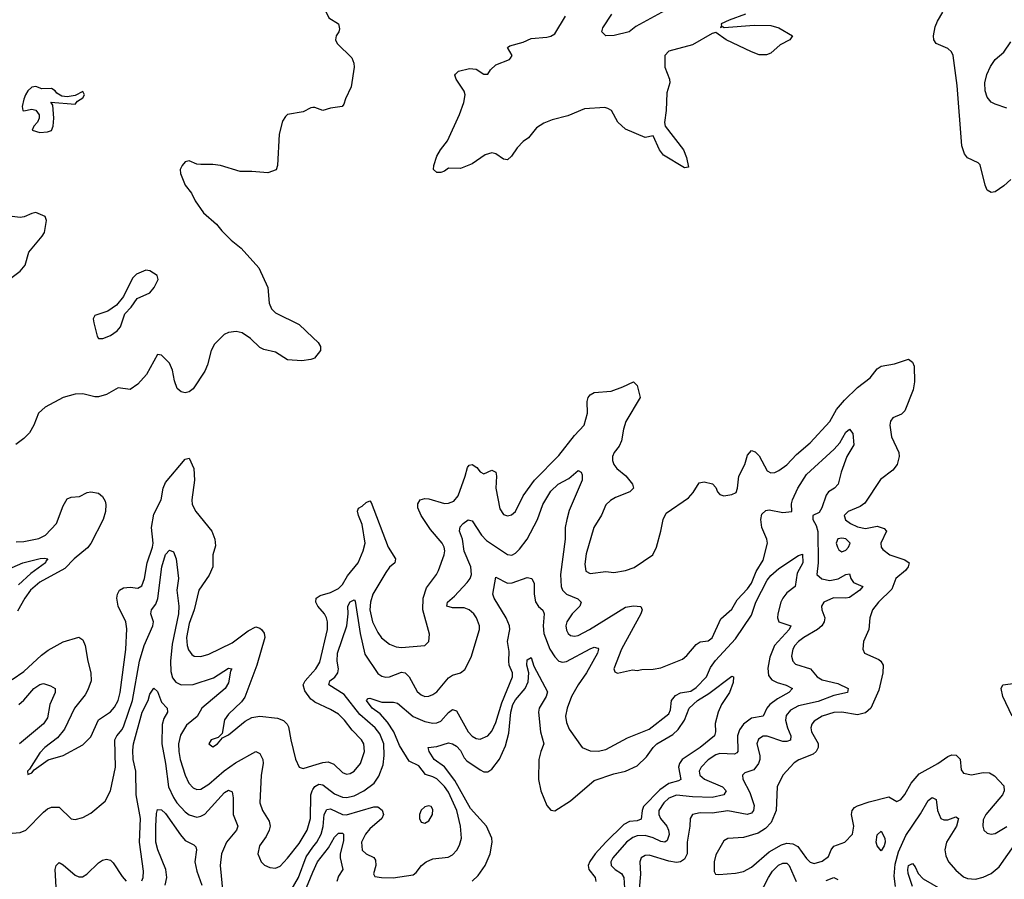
# Model space of a CAD drawing. Header units: inches. Extents: x 1843162 to 1959474, y 907081 to 1016326.
# Tile 393 of 656: x 1898508 to 1903517, y 963220 to 967592. Entities that reach past the tile are written whole.
import ezdxf

# ---------------------------------------------------------------- set-up
doc = ezdxf.new("R2010")
doc.units = ezdxf.units.IN
doc.header["$MEASUREMENT"] = 0
doc.layers.add('B8996', color=7, linetype='Continuous')
doc.layers.add('B9906', color=7, linetype='Continuous')

msp = doc.modelspace()

# ---------------------------------------------------------------- linework, layer by layer
at = {"layer": 'B8996', "color": 5, "elevation": 640}
for points in [[(1898590, 967252), (1898570, 967249), (1898550, 967229), (1898537.3, 967210), (1898530, 967188), (1898520.7, 967150), (1898524.7, 967130), (1898530, 967127.3), (1898570, 967136), (1898590, 967131.3), (1898607.3, 967107.3), (1898607.7, 967090), (1898599.1, 967070), (1898581, 967050), (1898571.3, 967030), (1898610, 967018.4), (1898650, 967021.3), (1898670, 967028.4), (1898678, 967050), (1898681.6, 967090), (1898676.4, 967156.4), (1898667.3, 967172.7), (1898790, 967162), (1898802, 967178), (1898830, 967194), (1898838, 967210), (1898830, 967226), (1898790, 967206), (1898750, 967199.3), (1898723.2, 967203.2), (1898697.2, 967217.2), (1898688, 967230), (1898670, 967242), (1898620.2, 967240.2)], [(1899150, 966318), (1899102, 966298), (1899082.5, 966277.5), (1899036.3, 966183.7), (1899000.9, 966139.1), (1898956, 966110), (1898890, 966087.3), (1898882.2, 966070), (1898884.8, 966050), (1898902.3, 965982.3), (1898910, 965970.7), (1898930.5, 965970.5), (1898970, 965986.4), (1899003.7, 966010), (1899022, 966030), (1899043.9, 966096.1), (1899076, 966130), (1899106.3, 966173.7), (1899170, 966202.8), (1899193.2, 966230), (1899213.2, 966270), (1899208, 966290), (1899170, 966315.3)]]:
    msp.add_lwpolyline(points, close=True, dxfattribs=at)
at = {"layer": 'B8996', "color": 5}
for points, elevation in [([(1900000, 967144.5), (1899990, 967143.7), (1899950, 967123.1), (1899871, 967109), (1899860.3, 967099.7), (1899844.9, 967075.1), (1899828.9, 967010), (1899819.6, 966850), (1899812.2, 966827.8), (1899770, 966813.1), (1899690, 966820.3), (1899630, 966820.2), (1899530, 966850.3), (1899490, 966855.3), (1899430, 966854.4), (1899410, 966857.6), (1899370, 966874), (1899350, 966868), (1899334, 966850), (1899324.5, 966830), (1899327, 966810), (1899349.5, 966750), (1899382, 966710), (1899400.7, 966670), (1899444, 966610), (1899510, 966552.3), (1899537.1, 966517.1), (1899583.5, 966470), (1899635.1, 966430), (1899724, 966330), (1899769.8, 966230), (1899778, 966150), (1899790, 966121.6), (1899810, 966101.3), (1899930, 966041.2), (1900000, 965975.4)], 620), ([(1898450, 966267.3), (1898510, 966313.6), (1898536.1, 966343.9), (1898555.3, 966410), (1898623.2, 966490), (1898634.3, 966510), (1898644.9, 966570), (1898638.8, 966590), (1898590, 966610.7), (1898570, 966606.8), (1898531.3, 966588.7), (1898510, 966586.4), (1898430, 966595.8)], 620), ([(1900000, 965866.8), (1899990, 965863), (1899943.2, 965856.8), (1899870, 965862), (1899810, 965900.7), (1899750, 965914), (1899730, 965925.5), (1899683.1, 965970), (1899639.5, 965999.5), (1899610, 966006.3), (1899570, 966000.5), (1899548.6, 965990), (1899499.2, 965940.8), (1899482.8, 965910), (1899463.6, 965836.4), (1899450, 965803.8), (1899390, 965714.4), (1899370, 965699.3), (1899350, 965694.9), (1899330, 965698.4), (1899310, 965716.3), (1899295.6, 965755.6), (1899285.5, 965810), (1899270, 965844.9), (1899230, 965886.3), (1899210, 965888.7), (1899152.9, 965787.1), (1899110, 965737.4), (1899070, 965711.6), (1899010, 965718.9), (1898950, 965686.3), (1898910, 965673.4), (1898890, 965673.1), (1898830, 965688.7), (1898790, 965687.3), (1898730, 965670.2), (1898638.2, 965621.8), (1898604.6, 965590), (1898580.7, 965530), (1898558.5, 965490), (1898530, 965462.2), (1898488.5, 965431.5)], 620), ([(1898470, 964236.1), (1898530, 964277.2), (1898619.6, 964360.4), (1898654, 964386), (1898730, 964428.2), (1898810, 964452), (1898830, 964438), (1898842, 964410), (1898854.9, 964330), (1898870.2, 964270), (1898871.3, 964230), (1898855.6, 964184.4), (1898841.3, 964158.7), (1898787.2, 964090), (1898736.7, 963983.3), (1898700.6, 963939.4), (1898636.3, 963890), (1898610, 963863.7), (1898559.1, 963780.9), (1898547.7, 963770), (1898550, 963754), (1898570, 963761), (1898582.7, 963777.3), (1898652.9, 963827.1), (1898730, 963850.4), (1898830, 963903.7), (1898870, 963944.9), (1898909, 964031), (1898970, 964072.3), (1898990, 964095.8), (1899008.5, 964130), (1899019.9, 964170), (1899048.3, 964388.3), (1899053.8, 964493.8), (1899047.7, 964530), (1899009.8, 964610), (1899003.1, 964650), (1899006, 964670), (1899016.9, 964690), (1899036.8, 964703.2), (1899070, 964706.2), (1899110, 964700.7), (1899130, 964712), (1899142.6, 964750), (1899156.8, 964830), (1899183.7, 964910), (1899186.7, 964930), (1899179.5, 965010), (1899190, 965076.5), (1899227.2, 965150), (1899238.3, 965210), (1899250, 965238.9), (1899350, 965356.5), (1899370, 965361.3), (1899395, 965310), (1899398.1, 965250), (1899383.9, 965150), (1899385.7, 965125.7), (1899405.1, 965090), (1899485.5, 964990), (1899500.4, 964950), (1899504.2, 964915.8), (1899490.3, 964870), (1899491, 964810), (1899473, 964767), (1899419.6, 964690), (1899396.1, 964590), (1899370, 964522), (1899357.5, 964450), (1899360.1, 964410), (1899366.9, 964386.9), (1899383.6, 964363.6), (1899395.5, 964355.5), (1899430, 964353.8), (1899470, 964364.8), (1899590, 964423.2), (1899670, 964484.6), (1899710, 964504.2), (1899730, 964498), (1899739, 964490), (1899751.9, 964471.9), (1899755.9, 964450), (1899714.5, 964310), (1899652.8, 964147.2), (1899637, 964123), (1899570, 964060.5), (1899550, 964032), (1899538.7, 963961.3), (1899518, 963942), (1899483, 963930), (1899470.8, 963910), (1899490, 963894), (1899514.5, 963910), (1899540.1, 963939.9), (1899570, 963955.5), (1899655.2, 964024.8), (1899690, 964042.4), (1899730, 964050.2), (1899819.3, 964039.3), (1899850, 964027.6), (1899868.9, 964010), (1899876, 963996), (1899887.3, 963930), (1899912.1, 963832.1), (1899930.2, 963790.2), (1899950, 963783.5), (1900000, 963799.4)], 580), ([(1898490, 964935.9), (1898530, 964937.7), (1898606.3, 964953.7), (1898639.8, 964970), (1898694.9, 965030), (1898730, 965119.3), (1898750, 965154.4), (1898770, 965164.4), (1898813.3, 965166.7), (1898852.1, 965187.9), (1898870, 965190.4), (1898910, 965183.1), (1898930, 965166.7), (1898942.6, 965142.6), (1898946.5, 965126.5), (1898944.7, 965090), (1898933.8, 965050), (1898870, 964928.6), (1898853.5, 964906.5), (1898785.1, 964850), (1898738.5, 964801.5), (1898610, 964731.1), (1898563.4, 964690), (1898534.6, 964650), (1898496.7, 964583.3)], 580), ([(1898450, 963453.1), (1898510, 963457.7), (1898539.7, 963470), (1898630, 963562.2), (1898650, 963578.6), (1898670, 963587.9), (1898710, 963587.4), (1898770, 963528.5), (1898790, 963524.2), (1898830, 963534.9), (1898870, 963557.4), (1898942.6, 963617.4), (1898970.7, 963670), (1898996.1, 963790), (1898992.2, 963930), (1899001.7, 963950), (1899030, 963983), (1899038.9, 964001.1), (1899082.9, 964130), (1899117.5, 964330), (1899140.8, 964410), (1899185.2, 964510), (1899188.7, 964530), (1899175.8, 964570), (1899178.2, 964590), (1899200.4, 964619.6), (1899210.9, 964649.1), (1899231, 964810), (1899250, 964871.6), (1899270, 964893.8), (1899290, 964884.9), (1899304.2, 964850), (1899315.7, 964750), (1899307.2, 964690), (1899317.3, 964610), (1899315.9, 964570), (1899283.8, 964416.2), (1899275.9, 964330), (1899277.3, 964277.3), (1899285, 964245), (1899303.3, 964223.3), (1899330, 964210.1), (1899390, 964211.6), (1899494.5, 964245.5), (1899570, 964294.7), (1899587.3, 964290), (1899581.3, 964278.7), (1899570, 964218.9), (1899553.3, 964190), (1899434.7, 964090), (1899411.9, 964048.1), (1899356.5, 964003.5), (1899325.8, 963954.2), (1899316.3, 963910), (1899318.7, 963870), (1899325.3, 963830), (1899349.7, 963749.7), (1899369.4, 963710), (1899390, 963686.2), (1899410, 963676.5), (1899430, 963679), (1899470, 963703.7), (1899548, 963772), (1899606.6, 963813.4), (1899710, 963870.2), (1899730, 963859.6), (1899744.4, 963830), (1899747.3, 963810), (1899735.9, 963750), (1899729.4, 963610), (1899743.2, 963570), (1899776.6, 963516.6), (1899781.7, 963490), (1899777.7, 963470), (1899762.1, 963437.9), (1899728.9, 963390), (1899719.3, 963350), (1899737.1, 963310), (1899753, 963293), (1899780.7, 963280.7), (1899810, 963276.9), (1899832.6, 963287.4), (1899870, 963327.6), (1899930, 963402.5), (1899970.4, 963470), (1899987.5, 963530), (1899989.5, 963650), (1899995.4, 963670), (1900000, 963677.2)], 560), ([(1898470, 964806), (1898523.6, 964830), (1898612.2, 964852.2), (1898634.2, 964854.2), (1898652.2, 964850), (1898641.2, 964838.8), (1898639, 964830), (1898564.3, 964775.7), (1898502.9, 964717.1)], 560), ([(1900000, 964128.9), (1899990, 964137.2), (1899958.8, 964178.8), (1899950.6, 964210), (1899960.8, 964230), (1900000, 964274)], 580), ([(1898503.5, 964110), (1898530, 964132.1), (1898579.9, 964190), (1898611.3, 964211.3), (1898630, 964216.2), (1898664.7, 964204.7), (1898688.2, 964190), (1898689.1, 964170), (1898661.7, 964110), (1898650, 964041.3), (1898629, 964011), (1898506.7, 963910)], 560), ([(1899130, 963213.4), (1899137.3, 963230), (1899138.2, 963261.8), (1899118.2, 963410), (1899123.4, 963530), (1899100.5, 963650), (1899099.9, 963770), (1899085.6, 963830), (1899083.3, 963876.7), (1899087.5, 963910), (1899131.5, 964070), (1899162, 964130), (1899170, 964162), (1899190, 964192.7), (1899210, 964175.5), (1899230, 964120.4), (1899259.1, 964090), (1899260.4, 964070), (1899242.1, 964037.9), (1899232.3, 964007.7), (1899232.2, 963910), (1899250.8, 963809.2), (1899266.1, 963690), (1899290, 963636.3), (1899308.5, 963610), (1899350, 963564.2), (1899370, 963548.7), (1899410, 963536.3), (1899430, 963540.8), (1899450, 963552.3), (1899550, 963661.7), (1899570, 963674.5), (1899590, 963664.9), (1899594.2, 963634.2), (1899593.9, 963550), (1899618.2, 963490), (1899611, 963470), (1899560.7, 963410), (1899534.4, 963350), (1899528.1, 963290), (1899541.1, 963150)], 540), ([(1899249, 963190), (1899257, 963230), (1899252.3, 963270), (1899210.8, 963370), (1899201.2, 963410), (1899200.1, 963490), (1899204.3, 963555.7), (1899210, 963575.3), (1899230, 963574), (1899250, 963555.5), (1899325.7, 963445.7), (1899350, 963417.6), (1899394.9, 963394.9), (1899404.8, 963384.8), (1899407.3, 963370), (1899400.1, 963310), (1899410, 963262), (1899434.4, 963190)], 520), ([(1899890, 963165.3), (1899926.9, 963230), (1899965.3, 963334.7), (1900000, 963383.2)], 540), ([(1898698.3, 963090), (1898689.2, 963270), (1898694, 963290), (1898710, 963306), (1898730, 963294.4), (1898790, 963241.2), (1898810, 963232.6), (1898827.2, 963232.8), (1898850, 963245.7), (1898910, 963304.2), (1898930, 963317), (1898950, 963322), (1898970, 963317), (1898984.1, 963304.1), (1899030, 963234), (1899050, 963210.4)], 540), ([(1899955.1, 963150), (1900000, 963256)], 520)]:
    msp.add_lwpolyline(points, dxfattribs=dict(at, elevation=elevation))
at = {"layer": 'B9906', "color": 5}
for points, elevation in [([(1900000, 967696.2), (1900010, 967694), (1900030, 967682.4), (1900056.8, 967650), (1900080.6, 967600.6), (1900129.3, 967570), (1900134.9, 967545.1), (1900131.8, 967530), (1900118, 967510), (1900115.1, 967490), (1900122.9, 967470), (1900197.3, 967397.3), (1900208, 967370), (1900209.7, 967350), (1900194, 967250), (1900165.1, 967190), (1900158, 967162), (1900148, 967150), (1900090, 967141.6), (1900050, 967130.4), (1900010, 967145.3), (1900000, 967144.5)], 620), ([(1901810, 967648.5), (1901642.5, 967557.5), (1901608.4, 967530), (1901531.6, 967511.6), (1901489.8, 967509.8), (1901469.7, 967529.7), (1901474, 967550), (1901520, 967620)], 560), ([(1903550, 966778.4), (1903513.7, 966746.3), (1903470, 966717), (1903450, 966712.7), (1903430, 966725.2), (1903419.7, 966750), (1903394.2, 966854.2), (1903384.2, 966864.2), (1903330, 966888.3), (1903314.5, 966910), (1903300.7, 966950), (1903277, 967257), (1903256, 967410), (1903247.7, 967427.7), (1903230, 967444.7), (1903169.8, 967469.8), (1903158.7, 967490), (1903157.4, 967510), (1903164.9, 967555.1), (1903176.3, 967583.7), (1903204.2, 967630)], 580), ([(1902200.7, 967619.3), (1902117.4, 967590), (1902076.4, 967570), (1902078.5, 967561.5), (1902072.7, 967552.7), (1902083.1, 967556.9), (1902092.3, 967552.3), (1902244.2, 967564.2), (1902330, 967561.4), (1902370.4, 967550), (1902439.1, 967510), (1902425.5, 967490), (1902376.5, 967463.5), (1902330, 967420.9), (1902306.3, 967413.7), (1902270, 967412.9), (1902230, 967427.7), (1902102.6, 967490), (1902050, 967527), (1902030, 967521.6), (1901930, 967463.5), (1901810, 967431.2), (1901790.2, 967410), (1901789.5, 967349.5), (1901813.4, 967290), (1901814.9, 967270), (1901799.5, 967219.5), (1901796, 967130), (1901788.1, 967068.1), (1901792.2, 967050), (1901884.4, 966930), (1901900.7, 966890), (1901910, 966842), (1901890, 966837.6), (1901783.5, 966903.5), (1901762.3, 966930), (1901730, 967000.7), (1901690, 966993), (1901590, 967034.3), (1901551.3, 967070), (1901518, 967130), (1901500.8, 967140.8), (1901484.4, 967144.4), (1901382.2, 967137.8), (1901296.9, 967103.1), (1901217.6, 967082.4), (1901174.3, 967065.7), (1901138, 967042), (1901096, 966990), (1901070, 966972.7), (1901039.3, 966940.7), (1901010, 966897), (1900990, 966879.6), (1900970, 966883), (1900930, 966909.7), (1900910, 966914), (1900875.3, 966904.7), (1900810, 966858.7), (1900750, 966835.1), (1900690, 966837.2), (1900670, 966822), (1900650, 966814), (1900630, 966814), (1900614, 966830), (1900614.5, 966850), (1900630, 966897.3), (1900648.3, 966930), (1900684.7, 966975.3), (1900745.3, 967110), (1900767.3, 967170), (1900774, 967210), (1900768.8, 967228.8), (1900727.8, 967290), (1900722, 967310), (1900725.3, 967314.7), (1900741.2, 967330), (1900796.1, 967343.9), (1900830, 967340.2), (1900870, 967314.7), (1900890, 967314.9), (1900903.6, 967336.4), (1900930, 967361.7), (1900999.5, 967390), (1901004.2, 967395.8), (1901014, 967410), (1900989.5, 967450), (1901002, 967458), (1901070, 967478), (1901110, 967496.2), (1901190, 967502.7), (1901210, 967507.5), (1901230, 967520.2), (1901285.3, 967610)], 580), ([(1903530, 967142), (1903470, 967161.7), (1903450, 967172.6), (1903430, 967196.9), (1903419.6, 967230), (1903417.9, 967270), (1903427.4, 967312.6), (1903445.9, 967354.1), (1903470, 967388.8), (1903513.8, 967426.2), (1903550, 967479.3)], 560), ([(1900000, 965975.4), (1900027, 965950), (1900039.3, 965930), (1900039.3, 965910), (1900008.7, 965870), (1900000, 965866.8)], 620), ([(1900000, 964274), (1900014.3, 964290), (1900035.4, 964324.6), (1900074.3, 964490), (1900074.4, 964530), (1900069.1, 964550), (1900058.2, 964570), (1900025, 964610), (1900015.3, 964630), (1900017.3, 964650), (1900036, 964664), (1900090, 964679.3), (1900130, 964698.6), (1900150, 964719.8), (1900176.2, 964763.8), (1900229.9, 964830), (1900256.3, 964890), (1900264.9, 964930), (1900250, 965024.5), (1900231.3, 965070), (1900226.8, 965093.2), (1900231.7, 965108.3), (1900250, 965117.1), (1900270, 965136.9), (1900290, 965145.3), (1900295.9, 965135.9), (1900383, 964910), (1900420.2, 964850), (1900415.8, 964830), (1900390, 964807.8), (1900370, 964780.6), (1900305, 964670), (1900292.3, 964630), (1900289, 964591), (1900303.1, 964530), (1900330, 964475.2), (1900348.7, 964448.7), (1900390, 964415.5), (1900423, 964403), (1900450, 964398.9), (1900570, 964408.8), (1900589.6, 964430), (1900592.6, 964467.4), (1900558.7, 964590), (1900560.2, 964650), (1900577.3, 964702.7), (1900628.6, 964770), (1900638.2, 964790), (1900667.9, 964870), (1900670.6, 964890), (1900667.9, 964910), (1900657.8, 964930), (1900598.6, 964998.6), (1900549.9, 965069.9), (1900534, 965110), (1900533.6, 965130), (1900546.3, 965150), (1900570, 965156.8), (1900590, 965154.8), (1900670, 965130.6), (1900690, 965132.5), (1900716.2, 965143.8), (1900738.8, 965170), (1900774.8, 965270), (1900785.6, 965314.4), (1900793.9, 965326.1), (1900810, 965330.1), (1900833.7, 965313.7), (1900850, 965293.2), (1900870, 965282.6), (1900910, 965301.2), (1900930, 965290.2), (1900934.1, 965270), (1900930.9, 965210), (1900950, 965104.9), (1900970, 965075.3), (1900990, 965068.9), (1901010, 965074.6), (1901030.8, 965090), (1901069.3, 965170.7), (1901127.5, 965250), (1901250, 965376.3), (1901330, 965477.6), (1901380.2, 965530), (1901397, 965590), (1901394.8, 965650), (1901399.8, 965670), (1901410, 965684.2), (1901430, 965695.2), (1901517.3, 965702.7), (1901576.1, 965723.9), (1901630.4, 965750.4), (1901650, 965730.8), (1901664.4, 965670), (1901592.3, 965547.7), (1901579, 965510), (1901569.5, 965450), (1901556.9, 965423.1), (1901532, 965390), (1901524.6, 965370), (1901524.1, 965350), (1901531.3, 965330), (1901545.5, 965310), (1901591.6, 965271.6), (1901625.7, 965230), (1901630.2, 965210), (1901612, 965190), (1901538.6, 965161.4), (1901513.1, 965146.9), (1901490, 965125.1), (1901467.5, 965072.5), (1901428.2, 965010), (1901390, 964876), (1901383.4, 964823.4), (1901387.9, 964787.9), (1901410, 964775.2), (1901490, 964785.2), (1901530, 964780.9), (1901590, 964790.2), (1901634, 964806), (1901728.8, 964871.2), (1901747.1, 964910), (1901770, 964990.7), (1901780.7, 965050), (1901797.5, 965082.5), (1901910, 965160.6), (1901933.5, 965186.5), (1901964, 965236), (1901990, 965241.6), (1902032.2, 965232.2), (1902050, 965212.4), (1902057.1, 965190), (1902070, 965177.7), (1902090, 965170.8), (1902130, 965177.8), (1902152.1, 965187.9), (1902159.9, 965210), (1902167.1, 965270), (1902196.5, 965330), (1902210, 965377.3), (1902230, 965400.5), (1902250, 965394.4), (1902270, 965373.7), (1902310, 965297.4), (1902330, 965287.1), (1902350, 965289.1), (1902370, 965299), (1902410, 965327.2), (1902459.4, 965380.6), (1902530, 965439.3), (1902630, 965549.1), (1902664, 965610), (1902703.6, 965656.4), (1902770, 965722.1), (1902835.1, 965770), (1902870, 965816.9), (1902890, 965830.2), (1902957.9, 965842.1), (1903030, 965865.5), (1903050, 965850.7), (1903058.7, 965830), (1903060.8, 965750), (1903053.6, 965710), (1903010, 965602), (1902994.1, 965585.9), (1902950, 965567), (1902938.7, 965550), (1902934.6, 965530), (1902943.2, 965470), (1902979.7, 965390), (1902981.8, 965370), (1902971.3, 965330), (1902950, 965301.7), (1902887.3, 965252.7), (1902807.5, 965132.5), (1902783.4, 965116.6), (1902722, 965090), (1902701.6, 965070), (1902709.1, 965049.1), (1902734.7, 965030), (1902770, 965012.3), (1902810, 965004), (1902870, 965016.3), (1902904.9, 965004.9), (1902917.1, 964990), (1902888.8, 964930), (1902890.4, 964910), (1902898.2, 964898.2), (1902934, 964870), (1903010, 964845.4), (1903032, 964830), (1903028.3, 964810), (1903013.7, 964790), (1902965.2, 964750), (1902943.9, 964696.1), (1902877.6, 964630), (1902847, 964590), (1902832.2, 964550), (1902827, 964490), (1902800.3, 964430), (1902796.4, 964390), (1902805.5, 964370), (1902878.3, 964338.3), (1902889.3, 964329.3), (1902900.2, 964310), (1902898.9, 964270), (1902877.9, 964182.1), (1902838.6, 964090), (1902810, 964066.1), (1902770, 964056.8), (1902690, 964069.9), (1902650, 964068.5), (1902590, 964049.9), (1902550, 964025.3), (1902536.9, 964010), (1902531.8, 963990), (1902536.8, 963970), (1902570, 963911.8), (1902569.5, 963890), (1902559.1, 963870), (1902544, 963856), (1902472.3, 963827.7), (1902447.4, 963812.6), (1902390.8, 963749.2), (1902360.9, 963690), (1902355.7, 963570), (1902330.1, 963509.9), (1902301.5, 963478.5), (1902265, 963455), (1902190, 963433.5), (1902110, 963427.1), (1902090, 963416.3), (1902050, 963345.2), (1902041.5, 963310), (1902040.7, 963260.7), (1902047, 963247), (1902065.3, 963245.3), (1902150, 963251.5), (1902190, 963259.6), (1902230, 963282.4), (1902320.1, 963359.9), (1902384.2, 963395.8), (1902410, 963404.7), (1902441.6, 963401.6), (1902467.1, 963387.1), (1902510, 963326.7), (1902530, 963308), (1902550, 963301.2), (1902590, 963311.8), (1902623.1, 963336.9), (1902635.4, 963370), (1902650, 963389.3), (1902705.4, 963410), (1902744.4, 963450), (1902751.1, 963490), (1902740.2, 963550), (1902743.7, 963570), (1902755.3, 963584.7), (1902770, 963594.6), (1902830, 963615), (1902930, 963639.6), (1902970, 963615.8), (1902990, 963627), (1903010, 963652.4), (1903043.1, 963710), (1903083.7, 963756.3), (1903178.7, 963810), (1903230, 963845.4), (1903250, 963852.6), (1903271.6, 963851.6), (1903292.1, 963832.1), (1903296.7, 963776.7), (1903310, 963760.3), (1903350, 963751.8), (1903410, 963763.6), (1903441.5, 963761.5), (1903467, 963747), (1903515, 963695), (1903516.6, 963670), (1903507.5, 963650), (1903422.3, 963550), (1903410, 963522), (1903407.7, 963490), (1903412.7, 963470), (1903430, 963455.8), (1903449.1, 963449.1), (1903470, 963453.4), (1903530, 963489.1)], 580), ([(1900000, 963677.2), (1900010, 963693), (1900030, 963704.6), (1900050, 963701.6), (1900110, 963655.2), (1900150, 963638.2), (1900170, 963636.4), (1900210, 963645.7), (1900258.5, 963670), (1900311.7, 963710), (1900335.5, 963744.5), (1900356.7, 963803.3), (1900362.9, 963850), (1900361.2, 963910), (1900340.8, 963960.8), (1900316.7, 963990), (1900238.4, 964058.4), (1900159.4, 964159.4), (1900080.3, 964210), (1900085.5, 964230), (1900111, 964249), (1900127.3, 964270), (1900129.9, 964290), (1900124, 964330), (1900124.2, 964370), (1900171.9, 964510), (1900179.7, 964570), (1900177, 964610), (1900190, 964630.9), (1900210, 964640.9), (1900215.6, 964635.6), (1900240.7, 964470), (1900264.7, 964364.7), (1900330, 964267.7), (1900350, 964252.6), (1900370, 964248.8), (1900390, 964250.8), (1900450, 964273.4), (1900470, 964270.7), (1900489.6, 964249.6), (1900530, 964175.3), (1900550, 964158.3), (1900570, 964150.4), (1900590, 964152.2), (1900610, 964160.9), (1900630, 964174.3), (1900690, 964244.2), (1900710, 964259), (1900750, 964270.3), (1900772.2, 964287.8), (1900804.4, 964350), (1900846.8, 964490), (1900847.3, 964510), (1900832.5, 964550), (1900818.2, 964570), (1900795.1, 964590), (1900770, 964600.2), (1900710, 964600.8), (1900681.7, 964610), (1900685.1, 964630), (1900719.6, 964660.4), (1900784.7, 964730), (1900799.9, 964750), (1900806.5, 964770), (1900802.7, 964810), (1900769.6, 964889.6), (1900760.1, 964950), (1900746.1, 964990), (1900748.1, 965011.9), (1900763.5, 965030), (1900790, 965049), (1900810, 965043.7), (1900857.4, 964970), (1900882.5, 964942.5), (1900990, 964872.6), (1901011.6, 964868.4), (1901030, 964878.8), (1901050, 964899.3), (1901089.2, 964950), (1901141.7, 965050), (1901170, 965125.7), (1901210, 965194.9), (1901246.9, 965230), (1901300.9, 965259.1), (1901350, 965299.3), (1901364, 965290), (1901370, 965278), (1901370.2, 965250), (1901303.9, 965096.1), (1901291.3, 965050), (1901283.8, 965010), (1901283.3, 964950), (1901258.7, 964770), (1901262.7, 964710), (1901270.2, 964690), (1901289.7, 964669.7), (1901347.4, 964647.4), (1901364.5, 964630), (1901357.1, 964610), (1901319.4, 964570), (1901291.1, 964530), (1901287, 964510), (1901290, 964487.7), (1901298.9, 964470), (1901310, 964460.8), (1901330, 964457.5), (1901350, 964460.9), (1901406.6, 964490), (1901590, 964603.4), (1901630.7, 964610.7), (1901667.6, 964607.6), (1901674.2, 964590), (1901668.4, 964570), (1901569.4, 964390), (1901530.5, 964290), (1901535.9, 964275.9), (1901550, 964268), (1901625.4, 964285.4), (1901650, 964282.8), (1901672.5, 964287.5), (1901730, 964288.2), (1901770, 964295.8), (1901879.5, 964340.5), (1901902.2, 964357.8), (1901950, 964413.7), (1901970, 964428), (1902010, 964433.4), (1902030, 964448.9), (1902075.2, 964544.8), (1902130, 964594), (1902158.5, 964641.5), (1902210, 964697.4), (1902230, 964726.5), (1902254.5, 964785.5), (1902290, 964842.4), (1902311.7, 964930), (1902309.6, 964950), (1902283.5, 965010), (1902277.7, 965050), (1902283.3, 965076.7), (1902304.5, 965095.5), (1902321.3, 965098.7), (1902390, 965086.2), (1902436, 965090), (1902434.5, 965130), (1902439.9, 965150), (1902467.3, 965210), (1902510, 965279.7), (1902651.9, 965408.1), (1902679.5, 965440.5), (1902710, 965493.4), (1902730, 965508.7), (1902747.1, 965487.1), (1902750.9, 965430), (1902715.1, 965370), (1902686.7, 965290), (1902671.8, 965230), (1902653.6, 965210), (1902623.2, 965190), (1902610, 965173.6), (1902588.1, 965110), (1902574.5, 965085.5), (1902542.7, 965070), (1902542.2, 965050), (1902560, 965020), (1902568.3, 964988.3), (1902569.7, 964830), (1902563.5, 964770), (1902588.7, 964748.7), (1902630, 964740.1), (1902672.5, 964747.5), (1902710, 964770.1), (1902730, 964774), (1902735.7, 964750), (1902748.9, 964728.9), (1902796.9, 964710), (1902782, 964690), (1902730, 964653.7), (1902710, 964649.6), (1902648.5, 964651.5), (1902598.3, 964630), (1902586.9, 964610), (1902589.2, 964590), (1902603.5, 964550), (1902601.3, 964530), (1902589, 964510), (1902566.7, 964490), (1902497.3, 964450), (1902470, 964429.1), (1902452.1, 964410), (1902441.3, 964390), (1902434.8, 964354.8), (1902440.6, 964330), (1902454.6, 964314.6), (1902530.7, 964290.7), (1902564.5, 964250), (1902590, 964234.6), (1902670, 964215.3), (1902722.6, 964190), (1902718.7, 964170), (1902650, 964155.4), (1902570, 964125.1), (1902470, 964101.8), (1902430, 964081.2), (1902407.4, 964052.6), (1902403.3, 964030), (1902413.2, 963990), (1902430.6, 963950), (1902430, 963928.5), (1902410, 963920.9), (1902390, 963921.8), (1902310, 963947.8), (1902290, 963947.8), (1902266.4, 963933.6), (1902257.5, 963910), (1902273.7, 963850), (1902273.9, 963830), (1902265.9, 963810), (1902243, 963777), (1902197.4, 963762.6), (1902184.4, 963750), (1902186.5, 963730), (1902221.8, 963661.8), (1902243.6, 963596.4), (1902241.2, 963570), (1902230, 963557), (1902209.5, 963550.5), (1902110, 963569.4), (1902030, 963557.4), (1901970, 963558.3), (1901930.4, 963550), (1901918.8, 963530), (1901918, 963490), (1901903.6, 963410), (1901903, 963350), (1901890, 963322.3), (1901870.1, 963309.9), (1901850, 963306.7), (1901810, 963313), (1901710, 963343.2), (1901690, 963341.5), (1901669.6, 963330.4), (1901662.2, 963310), (1901666.4, 963246.4), (1901659.4, 963170)], 560), ([(1900000, 963383.2), (1900019.1, 963410), (1900042.1, 963450), (1900051.5, 963488.5), (1900057.8, 963550), (1900070, 963575.4), (1900090, 963579.4), (1900150, 963550.1), (1900170, 963547.4), (1900310, 963589.1), (1900330, 963588.2), (1900352.8, 963572.8), (1900359, 963550), (1900350.2, 963530), (1900290, 963476.8), (1900267.3, 963450), (1900246.5, 963410), (1900250, 963368.9), (1900270, 963350.2), (1900310, 963331.3), (1900317.5, 963317.5), (1900319.3, 963290), (1900308.7, 963248.7), (1900314.6, 963234.6), (1900348.8, 963228.8), (1900408.3, 963228.3), (1900510, 963243.5), (1900525.5, 963254.5), (1900552.1, 963290), (1900575.8, 963310), (1900610, 963324.1), (1900687.2, 963332.8), (1900710, 963345.5), (1900731.7, 963368.3), (1900745.2, 963394.8), (1900755, 963430), (1900751.1, 963490), (1900732, 963570), (1900690, 963664.2), (1900670, 963691.9), (1900630, 963731), (1900610, 963742), (1900573, 963753), (1900538, 963798), (1900490, 963821.2), (1900441, 963901), (1900410.9, 963970.9), (1900379.7, 964019.7), (1900342.6, 964062.6), (1900302, 964090), (1900271.8, 964130), (1900280.4, 964139.6), (1900290, 964140.9), (1900350, 964121.2), (1900410, 964120.5), (1900430, 964115.8), (1900510, 964048.5), (1900570, 964022.6), (1900610, 964014.8), (1900630, 964015.9), (1900650, 964025.3), (1900690, 964069.3), (1900710, 964084.2), (1900730, 964076.5), (1900790, 963970.2), (1900810, 963948.4), (1900830, 963935.9), (1900850, 963933.2), (1900890, 963950.2), (1900910, 963974.3), (1900930, 964018), (1900961.5, 964118.5), (1901014.8, 964250), (1901014.9, 964270), (1900998.3, 964310), (1900995.9, 964330), (1900998.1, 964378.1), (1900990.5, 964430), (1901002.1, 964490), (1901000.4, 964510), (1900983.2, 964550), (1900922.6, 964650), (1900914.8, 964670), (1900930, 964756.4), (1900990, 964726.9), (1901012.6, 964727.4), (1901090, 964754.3), (1901113.4, 964750), (1901125.1, 964725.1), (1901125, 964670), (1901131.8, 964631.8), (1901148.1, 964608.1), (1901168.8, 964588.8), (1901176.8, 964570), (1901170.6, 964510), (1901174.2, 964470), (1901205, 964390), (1901230, 964350.9), (1901250, 964330.1), (1901270, 964324.1), (1901290, 964328.4), (1901410, 964393.1), (1901430, 964401.4), (1901450, 964395.8), (1901452.4, 964390), (1901447.1, 964370), (1901391.2, 964270), (1901348.8, 964210), (1901315.6, 964150), (1901292.5, 964090), (1901285.1, 964050), (1901290, 964017.3), (1901303.5, 963983.5), (1901370, 963890.4), (1901410, 963873.4), (1901451.7, 963871.7), (1901490, 963880.7), (1901600.4, 963939.6), (1901710, 963983.1), (1901810, 964062), (1901818.1, 964081.9), (1901824.5, 964130), (1901844.3, 964155.7), (1901870, 964169.2), (1901922.9, 964177.1), (1901950, 964195.6), (1902001.2, 964250), (1902022.5, 964297.5), (1902047.7, 964332.3), (1902150, 964443.9), (1902230, 964563.5), (1902252.2, 964630), (1902310, 964741.8), (1902330, 964766), (1902370, 964800.7), (1902470, 964867.6), (1902490, 964873.4), (1902491.5, 964830), (1902463.7, 964776.3), (1902453.6, 964710), (1902410, 964676.5), (1902390.8, 964650), (1902380.4, 964630), (1902364.8, 964570), (1902363, 964550), (1902370.1, 964530.1), (1902430.4, 964510), (1902422.6, 964490), (1902347.1, 964410), (1902324, 964350), (1902314, 964294), (1902317.5, 964257.5), (1902334.6, 964234.6), (1902361.4, 964221.4), (1902407.5, 964207.5), (1902439.5, 964190), (1902421.5, 964170), (1902362.7, 964137.3), (1902324.6, 964110), (1902309.5, 964090), (1902290.1, 964049.9), (1902230, 964039.5), (1902190, 964009.8), (1902170, 963980.9), (1902159.9, 963950), (1902160.8, 963870), (1902156.6, 963863.4), (1902144, 963856), (1902070, 963859.4), (1902050, 963853.7), (1902010, 963827.4), (1901974.4, 963790), (1901964.9, 963770), (1901968.5, 963750), (1901991.8, 963730), (1902083, 963690), (1902102, 963670), (1902090.4, 963650), (1902030, 963636.4), (1901930, 963639.6), (1901850, 963647.7), (1901810, 963633.5), (1901784.1, 963610), (1901760.1, 963570), (1901759.8, 963550), (1901768.5, 963530), (1901800.4, 963490), (1901809.1, 963470), (1901811.8, 963448.2), (1901801.9, 963418.1), (1901790, 963409.3), (1901770, 963412.8), (1901731.4, 963431.4), (1901690, 963443.7), (1901650, 963442.3), (1901626.8, 963433.2), (1901595.4, 963410), (1901525, 963330), (1901515.8, 963310), (1901516.8, 963290), (1901537.5, 963270), (1901570.3, 963250.3), (1901581.7, 963230), (1901584.1, 963175.9)], 540), ([(1900810, 963210.2), (1900840.9, 963239.1), (1900875.9, 963290), (1900901, 963350), (1900912, 963410), (1900909.8, 963430), (1900882.7, 963490), (1900801.2, 963581.2), (1900722, 963722), (1900670, 963792.6), (1900617, 963830), (1900590.8, 963870), (1900585.6, 963890), (1900630, 963896.3), (1900690, 963914.3), (1900710, 963908.9), (1900730, 963896.8), (1900750, 963875.7), (1900770, 963837.7), (1900783.1, 963823.1), (1900850, 963776.8), (1900870, 963767), (1900890, 963767.4), (1900910, 963779.7), (1900949.2, 963830.8), (1900980.3, 963899.7), (1900996.3, 963963.7), (1901006.2, 964070), (1901017.2, 964110), (1901030, 964133.3), (1901080.2, 964190), (1901095.3, 964224.7), (1901098.9, 964270), (1901087.6, 964310), (1901090, 964337), (1901110, 964347.7), (1901124.1, 964304.1), (1901193.4, 964173.4), (1901187.2, 964150), (1901151.1, 964090), (1901147, 964070), (1901158.4, 963970), (1901175, 963910), (1901158.5, 963870), (1901149.6, 963830), (1901147.3, 963727.3), (1901158.7, 963670), (1901190, 963595.8), (1901210, 963571.7), (1901230, 963568), (1901310, 963618.6), (1901430, 963722.2), (1901530, 963756.6), (1901590, 963769.6), (1901650, 963796.8), (1901696.8, 963843.2), (1901730.5, 963890), (1901750, 963908.9), (1901830, 963956.8), (1901858.6, 963981.4), (1901889.9, 964030), (1901914.1, 964090), (1901956.2, 964130), (1902014, 964166), (1902130, 964254), (1902138.8, 964250), (1902138.3, 964221.7), (1902118.4, 964170), (1902077.8, 964110), (1902061.8, 964070), (1902046.7, 964013.3), (1902048.3, 963970), (1902043.2, 963950), (1901970.2, 963889.8), (1901877.5, 963830), (1901863.9, 963810), (1901860.1, 963790), (1901871.7, 963728.3), (1901859.7, 963720.3), (1901810, 963707), (1901763.9, 963676.1), (1901681.5, 963590), (1901673.9, 963570), (1901670, 963526.4), (1901650, 963518.1), (1901610, 963514.2), (1901580.7, 963499.3), (1901490.1, 963410), (1901436.4, 963350), (1901408.5, 963311.5), (1901400.8, 963290), (1901402.6, 963270), (1901436, 963230), (1901438.5, 963210)], 520), ([(1903557.1, 964050), (1903508.6, 964150), (1903501.2, 964190), (1903509.8, 964210), (1903599.6, 964220.4)], 580), ([(1900000, 963799.4), (1900050, 963815.2), (1900077.2, 963817.2), (1900105.9, 963805.9), (1900150, 963762.7), (1900170, 963755.2), (1900190, 963758.5), (1900210, 963770.2), (1900242.4, 963810), (1900262.4, 963870), (1900258.5, 963910), (1900247.4, 963930), (1900199.1, 963979.1), (1900161.3, 964030), (1900130, 964059.5), (1900090, 964084.3), (1900010, 964120.7), (1900000, 964128.9)], 580), ([(1902963.5, 963183.5), (1902955.7, 963235.7), (1902961.8, 963298.2), (1902979.4, 963360.6), (1903016.3, 963443.7), (1903090, 963553.2), (1903130, 963621.3), (1903150, 963637.1), (1903170, 963625.5), (1903177.4, 963570), (1903194.4, 963530), (1903210, 963522.9), (1903230, 963522.2), (1903270, 963537.3), (1903283.8, 963530), (1903273.6, 963490), (1903222.2, 963410), (1903214.3, 963370), (1903220.1, 963340.1), (1903233.4, 963310), (1903270, 963266.7), (1903310, 963233.8), (1903330, 963224), (1903370, 963220.8), (1903410, 963231.9), (1903450, 963250.1), (1903490, 963283), (1903579.3, 963410)], 560), ([(1900000, 963256), (1900022.9, 963310), (1900078.9, 963381.1), (1900110, 963434.2), (1900130, 963454.8), (1900150, 963455.2), (1900156.2, 963450), (1900155.2, 963415.2), (1900139.1, 963350), (1900138.9, 963330), (1900152.6, 963270), (1900130, 963236.8), (1900121.3, 963210)], 520), ([(1902270, 963138.2), (1902316.5, 963230), (1902337.9, 963262.1), (1902368.1, 963291.9), (1902390, 963302.8), (1902410, 963302), (1902422, 963290), (1902457.4, 963210)], 560), ([(1903050, 963183.1), (1903028.4, 963250), (1903025.5, 963270), (1903029.1, 963290), (1903050, 963301.3), (1903063.9, 963283.9), (1903079, 963250), (1903103.6, 963223.6), (1903191.7, 963171.7)], 540), ([(1902610, 963213.8), (1902650, 963229.5), (1902670, 963219.7)], 560)]:
    msp.add_lwpolyline(points, dxfattribs=dict(at, elevation=elevation))
for points, elevation in [([(1902690, 964954.9), (1902670, 964951.9), (1902661.8, 964930), (1902667.5, 964910), (1902675.8, 964895.8), (1902690, 964886.3), (1902710, 964894), (1902724.2, 964910), (1902732.7, 964930), (1902711.2, 964951.2)], 580), ([(1900590, 963594.3), (1900570, 963589.5), (1900550, 963571.6), (1900542, 963550), (1900542.4, 963530), (1900550, 963511), (1900570, 963505.5), (1900590, 963518), (1900607.6, 963550), (1900610, 963575.3), (1900601.2, 963590)], 560), ([(1902890, 963366), (1902870, 963389.8), (1902865, 963410), (1902870, 963446.4), (1902890, 963466), (1902908.8, 963430), (1902910.8, 963410), (1902906.4, 963390)], 560)]:
    msp.add_lwpolyline(points, close=True, dxfattribs=dict(at, elevation=elevation))

doc.saveas('drawing.dxf')
